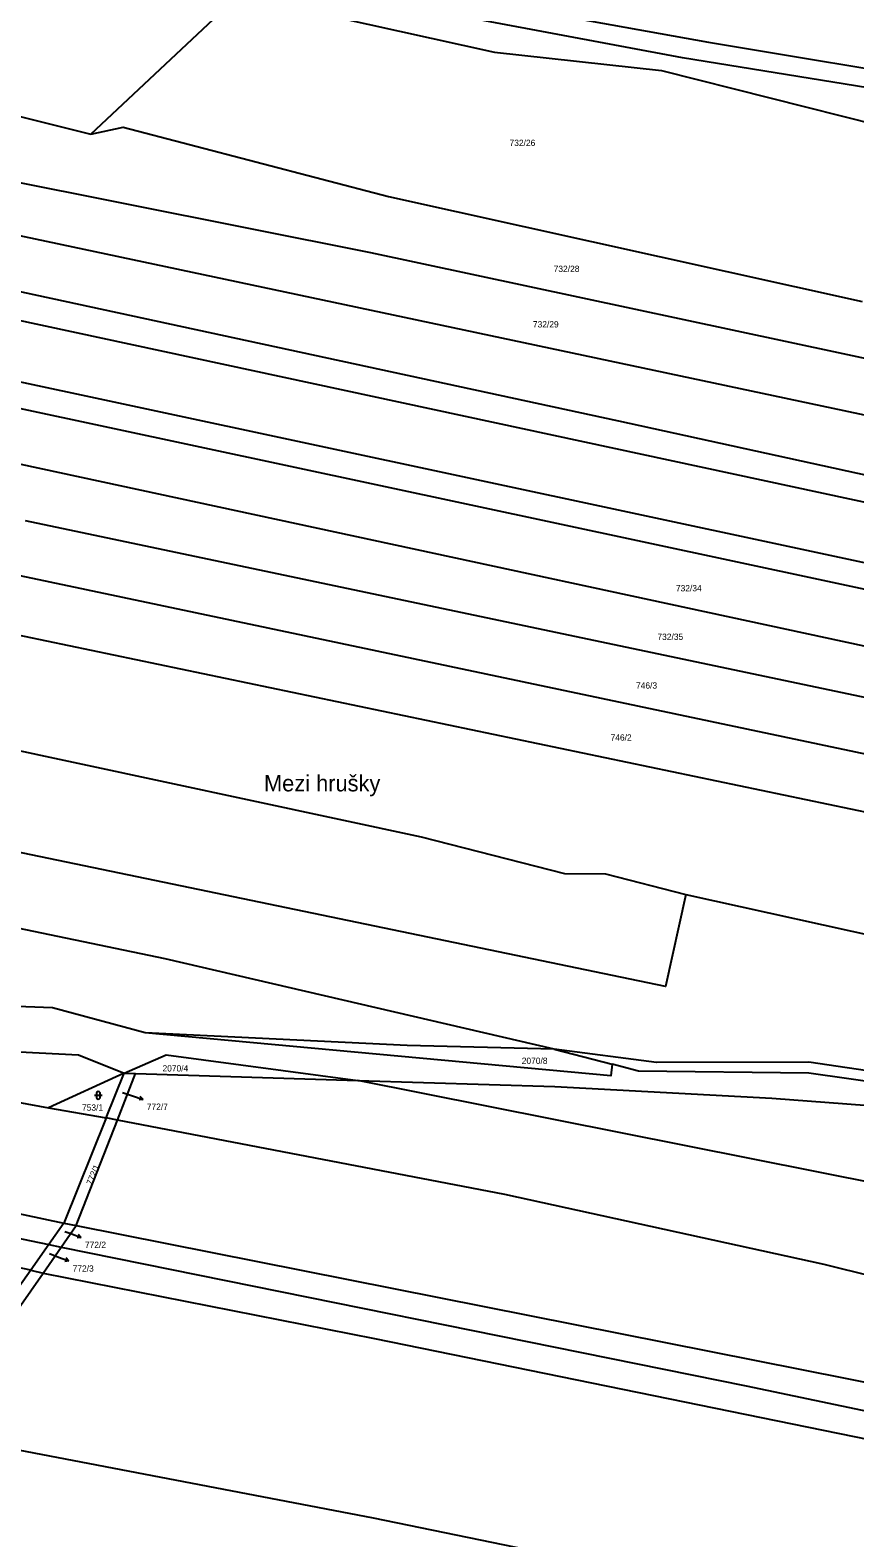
# Model space of a CAD drawing. Extents: x -776734 to -748832, y -1118122 to -976986.
# Drawn here: x -751976.9 to -751754.4, y -1113544.5 to -1113137.8 of the extents above; entities that cross this region are included whole.
import ezdxf

# ---------------------------------------------------------------- set-up
doc = ezdxf.new("R2010")
doc.units = 0
for name, color, linetype in [('KM_Hranice parcel', 7, 'Continuous'), ('KM_Parcelní čísla', 7, 'Continuous'), ('KM_Pop  PČ popisy', 7, 'Continuous'), ('KM_Značky kultur', 7, 'Continuous')]:
    doc.layers.add(name, color=color, linetype=linetype)

msp = doc.modelspace()

# ---------------------------------------------------------------- linework, layer by layer
at = {"layer": 'KM_Hranice parcel'}
for p, q in [((-751960.49, -1113165.83), (-751921.66, -1113129.33)), ((-752064.44, -1113140.18), (-751960.49, -1113165.83)), ((-752078.96, -1113408.35), (-751971.9, -1113428.55)), ((-751835.52, -1113412.7), (-751819.9, -1113416.75)), ((-751951.49, -1113419.2), (-751971.9, -1113428.55)), ((-751956.35, -1113431.25), (-751951.49, -1113419.2)), ((-751953.35, -1113431.83), (-751948.46, -1113419.29)), ((-751951.49, -1113419.2), (-751948.46, -1113419.29)), ((-751948.46, -1113419.29), (-751888.49, -1113421.13)), ((-751971.9, -1113428.55), (-751956.35, -1113431.25)), ((-751956.35, -1113431.25), (-751967.82, -1113459.66)), ((-751964.45, -1113460.28), (-751953.35, -1113431.83)), ((-751953.35, -1113431.83), (-751956.35, -1113431.25)), ((-751967.82, -1113459.66), (-751971.88, -1113465.41)), ((-751968.51, -1113466.1), (-751964.45, -1113460.28)), ((-751967.82, -1113459.66), (-751964.45, -1113460.28)), ((-751971.88, -1113465.41), (-751976.73, -1113472.29)), ((-751971.88, -1113465.41), (-751968.51, -1113466.1)), ((-751973.41, -1113473.07), (-751968.51, -1113466.1)), ((-752003.56, -1113516.34), (-751973.41, -1113473.07)), ((-751976.73, -1113472.29), (-751973.41, -1113473.07))]:
    msp.add_line(p, q, dxfattribs=at)
for points in [[(-751708.32, -1113156.87), (-751725.93, -1113157.43), (-751800.89, -1113145.26), (-751939.71, -1113119.21), (-751938.88, -1113114.95), (-751793.94, -1113141.05), (-751726.91, -1113152.19), (-751704.15, -1113151.67)], [(-752332.06, -1113131.3), (-752279.95, -1113144.58), (-752181.51, -1113164.69), (-751818.19, -1113243.24), (-751594.34, -1113292.21)], [(-751921.66, -1113129.33), (-751902.91, -1113132.45), (-751851.6, -1113143.79), (-751806.56, -1113148.68), (-751748.14, -1113163.43), (-751744.07, -1113163.17)], [(-751598.41, -1113299.35), (-751698.49, -1113276.69), (-752175.56, -1113174.09), (-752287.24, -1113151.08), (-752337.16, -1113139.71)], [(-752347.64, -1113153.5), (-752121.14, -1113202.33), (-751683.44, -1113296.03), (-751608.37, -1113312.94)], [(-752069.39, -1113156.2), (-751984.66, -1113177.88), (-751885.06, -1113197.75), (-751575.53, -1113263.93)], [(-751960.49, -1113165.83), (-751951.81, -1113163.96), (-751880.23, -1113182.72), (-751752.47, -1113211)], [(-752074.11, -1113171.47), (-751994.64, -1113190.1), (-751634.52, -1113266.49), (-751584.97, -1113277.72)], [(-752417.45, -1113237.88), (-752392.74, -1113246.44), (-752150.86, -1113297.83), (-751986.29, -1113330.78), (-751871.37, -1113355.44), (-751832.74, -1113365.29), (-751821.68, -1113365.37), (-751799.99, -1113370.97)], [(-751615.55, -1113319.24), (-751689.82, -1113301.95), (-751979.76, -1113239.86)], [(-751979.36, -1113254.86), (-751688.12, -1113317.69), (-751624.48, -1113332.34)], [(-751799.99, -1113370.97), (-751805.49, -1113395.76), (-752133.52, -1113327.68), (-752167.57, -1113319.62), (-752409.79, -1113267.64), (-752433.17, -1113259.4)], [(-751978.19, -1113270.1), (-751691.7, -1113330.42), (-751661.25, -1113337.39), (-751631.41, -1113345.86)], [(-751835.52, -1113412.7), (-751940.49, -1113388.32), (-752118.17, -1113351.34), (-752237.69, -1113324.95), (-752412.38, -1113289.63), (-752448.05, -1113279.77)], [(-751640.23, -1113359.95), (-751675.77, -1113349.15), (-751981.27, -1113284.67)], [(-751984.5, -1113299.98), (-751725.44, -1113354.16), (-751649.76, -1113373.86)], [(-752489.01, -1113350.86), (-752377.86, -1113371.15), (-752340.48, -1113378.56), (-752228.18, -1113405.52), (-752167.85, -1113417.02), (-751967.82, -1113459.66)], [(-752492.13, -1113356.72), (-752479.11, -1113360.16), (-752343.18, -1113385.36), (-752218.94, -1113414.91), (-752154.6, -1113427.43), (-751971.88, -1113465.41)], [(-751799.99, -1113370.97), (-751740.61, -1113384.1), (-751665.12, -1113402.11)], [(-751945.86, -1113408.25), (-751970.9, -1113401.55), (-751997.3, -1113400.58)], [(-752078.96, -1113408.35), (-751963.88, -1113414.22), (-751951.49, -1113419.2)], [(-751819.9, -1113416.75), (-751820.28, -1113419.9), (-751945.86, -1113408.25)], [(-751835.52, -1113412.7), (-751875.17, -1113411.71), (-751945.86, -1113408.25)], [(-751976.73, -1113472.29), (-752209.94, -1113423.55), (-752257.24, -1113412.65)], [(-751668.27, -1113433.75), (-751696.85, -1113426.57), (-751766.85, -1113416.17), (-751807.89, -1113416.28), (-751835.52, -1113412.7)], [(-751951.49, -1113419.2), (-751940.23, -1113414.23), (-751888.49, -1113421.13)], [(-751668.27, -1113433.75), (-751668.54, -1113436.41), (-751700.79, -1113428.5), (-751766.82, -1113419.17), (-751812.74, -1113418.6), (-751819.9, -1113416.75)], [(-751888.49, -1113421.13), (-751835.39, -1113422.75), (-751776.83, -1113425.93), (-751720.85, -1113430.12), (-751691, -1113433.73), (-751657.4, -1113442)], [(-751213.33, -1113558.4), (-751247.54, -1113550.28), (-751320.07, -1113539.39), (-751531.15, -1113496.48), (-751676.09, -1113463.44), (-751888.49, -1113421.13)], [(-751229.42, -1113575.55), (-751398.88, -1113546.21), (-751493.5, -1113525.18), (-751567.32, -1113512.06), (-751701.45, -1113481.78), (-751708.7, -1113484.13), (-751762.65, -1113470.73), (-751848.84, -1113451.93), (-751953.35, -1113431.83)], [(-751964.45, -1113460.28), (-751732.15, -1113506.35), (-751657.86, -1113523.45), (-751417.9, -1113573.04), (-751243.71, -1113606.12)], [(-751968.51, -1113466.1), (-751783.72, -1113503.5), (-751585.31, -1113545.16), (-751416.42, -1113580.07), (-751246.76, -1113611.48)], [(-751976.73, -1113472.29), (-752005.53, -1113513.04), (-752014.71, -1113514.24)], [(-751973.41, -1113473.07), (-751884.02, -1113490.77), (-751378.74, -1113593.96), (-751252.72, -1113615.76)], [(-751606.05, -1113598.27), (-751724.69, -1113572), (-751884.25, -1113539.2), (-752003.56, -1113516.34)]]:
    msp.add_lwpolyline(points, dxfattribs=at)
at = {"layer": 'KM_Pop  PČ popisy'}
for p, q in [((-751951.93, -1113424.35), (-751949.25, -1113425.25)), ((-751949.25, -1113425.25), (-751946.413, -1113426.227)), ((-751946.413, -1113426.227), (-751947.522, -1113426.374)), ((-751946.413, -1113426.227), (-751947.196, -1113425.428)), ((-751967.49, -1113461.89), (-751965.93, -1113462.45)), ((-751965.93, -1113462.45), (-751963.11, -1113463.476)), ((-751963.11, -1113463.476), (-751964.222, -1113463.604)), ((-751963.11, -1113463.476), (-751963.88, -1113462.663)), ((-751971.64, -1113467.8), (-751969.21, -1113468.75)), ((-751969.21, -1113468.75), (-751966.408, -1113469.825)), ((-751966.408, -1113469.825), (-751967.523, -1113469.934)), ((-751966.408, -1113469.825), (-751967.164, -1113468.999))]:
    msp.add_line(p, q, dxfattribs=at)
at = {"layer": 'KM_Značky kultur'}
for p, q in [((-751959.501, -1113425.131), (-751957.499, -1113425.131)), ((-751959.001, -1113424.631), (-751959.001, -1113425.632)), ((-751957.999, -1113425.632), (-751957.999, -1113424.631))]:
    msp.add_line(p, q, dxfattribs=at)
for centre, start, end in [((-751958.5, -1113424.6309), 0, 180), ((-751958.5, -1113425.6309), 180, 359.987886)]:
    msp.add_arc(centre, 0.5, start, end, dxfattribs=at)

# ---------------------------------------------------------------- texts
at = {"layer": 'KM_Parcelní čísla'}
for s, p in [('732/26', (-751847.567, -1113169.06)), ('732/28', (-751835.657, -1113203.04)), ('732/29', (-751841.267, -1113218.01)), ('732/34', (-751802.687, -1113289.2)), ('732/35', (-751807.677, -1113302.29)), ('746/3', (-751813.448, -1113315.43)), ('746/2', (-751820.308, -1113329.46)), ('2070/4', (-751941.187, -1113418.71)), ('2070/8', (-751844.277, -1113416.67)), ('753/1', (-751962.898, -1113429.29)), ('772/7', (-751945.41, -1113429.058)), ('772/2', (-751962.1, -1113466.298)), ('772/3', (-751965.42, -1113472.698))]:
    msp.add_text(s, height=1.7, dxfattribs=at).set_placement(p)
msp.add_text('772/1', height=1.7, rotation=68, dxfattribs=at).set_placement((-751960.207, -1113449.516))
at = {"layer": 'KM_Pop  PČ popisy'}
msp.add_text('Mezi hrušky', height=4.399998, dxfattribs=at).set_placement((-751913.805, -1113343.15))

doc.saveas('drawing.dxf')
